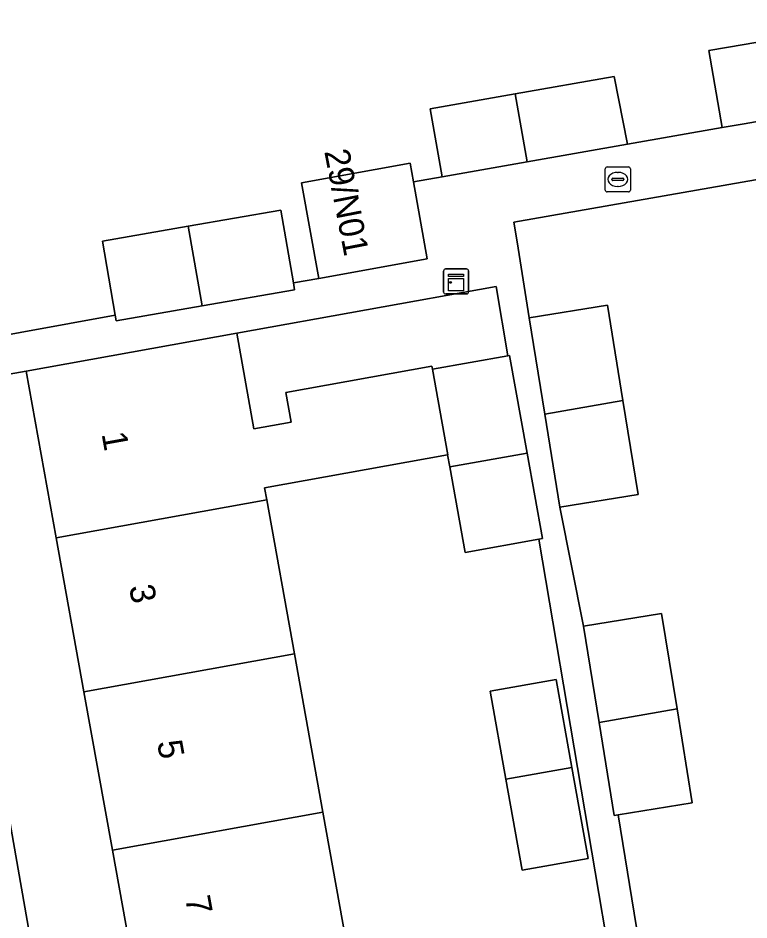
# Model space of a CAD drawing. Extents: x 162879 to 165540, y 384011 to 385181.
# Drawn here: x 164470.96 to 164500.2, y 384354.32 to 384390.38 of the extents above; entities that cross this region are included whole.
import ezdxf

# ---------------------------------------------------------------- set-up
doc = ezdxf.new("R2010")
doc.units = 0
for name, color, linetype in [('IMGEO_Erf', 7, 'Continuous'), ('IMGEO_Kast', 7, 'Continuous'), ('IMGEO_Kolk', 7, 'Continuous'), ('IMGEO_Pand', 7, 'Continuous'), ('IMGEO_Pand_nummerreeks', 7, 'Continuous'), ('IMGEO_Voetpad_open', 7, 'Continuous')]:
    doc.layers.add(name, color=color, linetype=linetype)

msp = doc.modelspace()

# ---------------------------------------------------------------- linework, layer by layer
at = {"layer": 'IMGEO_Erf'}
for points in [[(164469.204, 384377.47), (164474.845, 384378.494), (164474.329, 384381.453), (164477.766, 384382.052), (164481.466, 384382.697), (164481.972, 384379.789), (164482.99, 384379.966), (164482.3, 384383.794), (164486.64, 384384.576), (164486.774, 384383.832), (164487.926, 384384.033), (164487.45, 384386.753), (164490.845, 384387.348), (164494.802, 384388.041), (164495.336, 384385.332), (164499.128, 384385.997), (164498.593, 384389.081), (164500, 384389.325), (164502.247, 384389.712)], [(164510.44, 384385.655), (164491.022, 384382.255), (164490.791, 384382.218), (164490.919, 384381.429), (164491.41, 384378.391), (164494.539, 384378.898), (164495.156, 384375.087), (164495.764, 384371.331), (164492.634, 384370.824), (164493.576, 384366.057), (164496.705, 384366.564), (164497.322, 384362.753), (164497.93, 384358.997), (164494.97, 384358.518), (164495.792, 384353.442), (164498.921, 384353.949), (164499.538, 384350.138), (164500.088, 384346.739), (164497.166, 384346.266), (164498.884, 384337.295), (164501.909, 384337.837)]]:
    msp.add_lwpolyline(points, dxfattribs=at)
for points in [[(164490.082, 384379.639), (164479.705, 384377.777), (164480.393, 384373.957), (164481.88, 384374.225), (164481.667, 384375.408), (164487.512, 384376.46), (164487.534, 384376.334), (164490.55, 384376.876)], [(164475.796, 384351.194), (164474.731, 384357.109), (164473.592, 384363.437), (164472.483, 384369.596), (164471.283, 384376.26), (164467.577, 384375.61), (164476.312, 384325.832), (164480.244, 384326.494), (164479.122, 384332.723), (164478.007, 384338.918), (164476.91, 384345.012)], [(164491.792, 384369.54), (164488.843, 384369.009), (164488.227, 384372.43), (164488.141, 384372.909), (164480.819, 384371.591), (164480.905, 384371.112), (164482.014, 384364.953), (164483.153, 384358.625), (164484.219, 384352.71), (164485.332, 384346.528), (164486.429, 384340.434), (164487.544, 384334.239), (164488.666, 384328.01), (164498.624, 384329.803), (164498.158, 384332.393), (164495.521, 384331.919), (164494.866, 384335.557), (164494.233, 384339.075), (164496.87, 384339.55)], [(164490.475, 384359.943), (164489.842, 384363.461), (164492.479, 384363.936), (164493.112, 384360.418), (164493.767, 384356.779), (164491.13, 384356.305)]]:
    msp.add_lwpolyline(points, close=True, dxfattribs=at)
at = {"layer": 'IMGEO_Kast'}
for p, q in [((164487.98, 384379.421), (164487.98, 384380.262)), ((164487.98, 384380.262), (164487.98, 384379.421)), ((164488.055, 384380.346), (164488.896, 384380.346)), ((164488.896, 384380.346), (164488.055, 384380.346)), ((164488.98, 384380.271), (164488.98, 384379.43)), ((164488.98, 384379.43), (164488.98, 384380.271)), ((164488.905, 384379.346), (164488.064, 384379.346)), ((164488.064, 384379.346), (164488.905, 384379.346))]:
    msp.add_line(p, q, dxfattribs=at)
for points in [[(164488.175, 384380.136), (164488.775, 384380.136), (164488.775, 384380.051), (164488.175, 384380.051), (164488.175, 384380.136)], [(164488.175, 384379.961), (164488.775, 384379.961), (164488.775, 384379.472), (164488.175, 384379.472), (164488.175, 384379.961)]]:
    msp.add_lwpolyline(points, dxfattribs=at)
msp.add_circle((164488.259, 384379.81), 0.0377, dxfattribs=at)
for centre, start, end in [((164488.058, 384380.268), 92.4484, 184.2845), ((164488.058, 384380.268), 92.4484, 184.2845), ((164488.902, 384380.268), 2.4484, 94.2845), ((164488.902, 384380.268), 2.4484, 94.2845), ((164488.058, 384379.424), 182.4484, 274.2845), ((164488.058, 384379.424), 182.4484, 274.2845), ((164488.902, 384379.424), 272.4484, 4.2845), ((164488.902, 384379.424), 272.4484, 4.2845)]:
    msp.add_arc(centre, 0.0779, start, end, dxfattribs=at)
at = {"layer": 'IMGEO_Kolk'}
for p, q in [((164494.451, 384383.502), (164494.451, 384384.354)), ((164494.526, 384384.428), (164495.378, 384384.428)), ((164494.939, 384384.208), (164494.964, 384384.208)), ((164495.452, 384384.354), (164495.452, 384383.502)), ((164494.71, 384383.922), (164494.71, 384383.934)), ((164495.148, 384383.885), (164494.75, 384383.885)), ((164494.753, 384383.971), (164495.151, 384383.971)), ((164495.194, 384383.934), (164495.194, 384383.922)), ((164494.962, 384383.648), (164494.937, 384383.648)), ((164495.378, 384383.428), (164494.526, 384383.428))]:
    msp.add_line(p, q, dxfattribs=at)
for points in [[(164494.451, 384383.502), (164494.451, 384384.354)], [(164494.526, 384384.428), (164495.378, 384384.428)], [(164495.452, 384384.354), (164495.452, 384383.502)], [(164495.378, 384383.428), (164494.526, 384383.428)]]:
    msp.add_lwpolyline(points, dxfattribs=at)
for centre, radius, start, end in [((164494.528, 384384.352), 0.0765, 91.552, 178.448), ((164494.528, 384384.352), 0.0765, 91.552, 178.448), ((164495.376, 384384.352), 0.0765, 1.552, 88.448), ((164495.376, 384384.352), 0.0765, 1.552, 88.448), ((164494.75, 384383.931), 0.0403, 85.8775, 175.7526), ((164494.747, 384383.921), 0.0366, 178.938, 274.7102), ((164495.151, 384383.928), 0.043, 264.8664, 352.4533), ((164495.155, 384383.933), 0.0386, 1.7309, 96.639), ((164494.528, 384383.504), 0.0765, 181.552, 268.448), ((164494.528, 384383.504), 0.0765, 181.552, 268.448), ((164495.376, 384383.504), 0.0765, 271.552, 358.448), ((164495.376, 384383.504), 0.0765, 271.552, 358.448)]:
    msp.add_arc(centre, radius, start, end, dxfattribs=at)
for centre, major_axis, ratio, start_param, end_param in [((164494.938, 384383.928), (-0.387, 0.002), 0.722429, 4.712389, 7.853982), ((164494.963, 384383.928), (-0.39, 0.002), 0.717154, 1.570796, 4.712389)]:
    msp.add_ellipse(centre, major_axis=major_axis, ratio=ratio, start_param=start_param, end_param=end_param, dxfattribs=at)
at = {"layer": 'IMGEO_Pand'}
for points in [[(164502.729, 384386.625), (164502.247, 384389.712), (164500, 384389.325), (164498.593, 384389.081), (164499.128, 384385.997), (164500, 384386.148)], [(164490.845, 384387.348), (164491.321, 384384.627), (164495.336, 384385.332), (164494.802, 384388.041)], [(164490.845, 384387.348), (164487.45, 384386.753), (164487.926, 384384.033), (164491.321, 384384.627)], [(164486.774, 384383.832), (164486.64, 384384.576), (164482.3, 384383.794), (164482.99, 384379.966), (164487.33, 384380.748)], [(164481.466, 384382.697), (164477.766, 384382.052), (164478.32, 384378.868), (164482.02, 384379.513), (164481.972, 384379.789)], [(164477.766, 384382.052), (164474.329, 384381.453), (164474.845, 384378.494), (164474.884, 384378.269), (164478.32, 384378.868)], [(164492.033, 384374.54), (164495.156, 384375.087), (164494.539, 384378.898), (164491.41, 384378.391)], [(164487.534, 384376.334), (164487.512, 384376.46), (164481.667, 384375.408), (164481.88, 384374.225), (164480.393, 384373.957), (164479.705, 384377.777), (164471.283, 384376.26), (164472.483, 384369.596), (164480.905, 384371.112), (164480.819, 384371.591), (164488.141, 384372.909), (164488.151, 384372.911)], [(164490.55, 384376.876), (164487.534, 384376.334), (164488.151, 384372.911), (164488.141, 384372.909), (164488.227, 384372.43), (164491.323, 384372.987), (164490.62, 384376.889)], [(164492.033, 384374.54), (164492.634, 384370.824), (164495.764, 384371.331), (164495.156, 384375.087)], [(164491.323, 384372.987), (164488.227, 384372.43), (164488.843, 384369.009), (164491.792, 384369.54), (164491.938, 384369.566)], [(164473.592, 384363.437), (164482.014, 384364.953), (164480.905, 384371.112), (164472.483, 384369.596)], [(164497.322, 384362.753), (164496.705, 384366.564), (164493.576, 384366.057), (164494.199, 384362.206)], [(164483.153, 384358.625), (164482.014, 384364.953), (164473.592, 384363.437), (164474.731, 384357.109)], [(164490.475, 384359.943), (164493.112, 384360.418), (164492.479, 384363.936), (164489.842, 384363.461)], [(164497.322, 384362.753), (164494.199, 384362.206), (164494.8, 384358.49), (164494.97, 384358.518), (164497.93, 384358.997)], [(164490.475, 384359.943), (164491.13, 384356.305), (164493.767, 384356.779), (164493.112, 384360.418)], [(164483.153, 384358.625), (164474.731, 384357.109), (164475.796, 384351.194), (164484.219, 384352.71)]]:
    msp.add_lwpolyline(points, close=True, dxfattribs=at)
at = {"layer": 'IMGEO_Voetpad_open'}
for points in [[(164465.39, 384329.799), (164465.565, 384329.058), (164473.353, 384330.403), (164474.169, 384325.838), (164476.312, 384325.832), (164467.577, 384375.61), (164467.308, 384377.141), (164465.461, 384376.82), (164459.531, 384375.791), (164458.999, 384378.856), (164457.176, 384389.3), (164455.667, 384397.995), (164455.354, 384399.51), (164453.93, 384407.553), (164453.93, 384407.579)], [(164502.729, 384386.625), (164500, 384386.148), (164499.128, 384385.997), (164495.336, 384385.332), (164491.321, 384384.627), (164487.926, 384384.033), (164486.774, 384383.832), (164487.33, 384380.748), (164482.99, 384379.966), (164481.972, 384379.789), (164482.02, 384379.513), (164478.32, 384378.868), (164474.884, 384378.269), (164474.845, 384378.494), (164469.204, 384377.47)], [(164495.792, 384353.442), (164494.97, 384358.518), (164494.8, 384358.49), (164494.199, 384362.206), (164493.576, 384366.057), (164492.634, 384370.824), (164492.033, 384374.54), (164491.41, 384378.391), (164490.919, 384381.429), (164490.791, 384382.218), (164491.022, 384382.255), (164510.44, 384385.655)], [(164467.577, 384375.61), (164471.283, 384376.26), (164479.705, 384377.777), (164490.082, 384379.639), (164490.55, 384376.876), (164490.62, 384376.889), (164491.323, 384372.987), (164491.938, 384369.566), (164491.792, 384369.54), (164496.87, 384339.55)]]:
    msp.add_lwpolyline(points, dxfattribs=at)

# ---------------------------------------------------------------- texts
at = {"layer": 'IMGEO_Pand_nummerreeks'}
for s, rotation, p in [('29/N01', 280.9013, (164483.205, 384385.049)), ('1', 280.2099, (164474.295, 384373.755)), ('3', 280.2075, (164475.395, 384367.647)), ('5', 280.2075, (164476.515, 384361.426)), ('7', 280.2075, (164477.636, 384355.205))]:
    msp.add_text(s, height=1, rotation=rotation, dxfattribs=at).set_placement(p)

doc.saveas('drawing.dxf')
